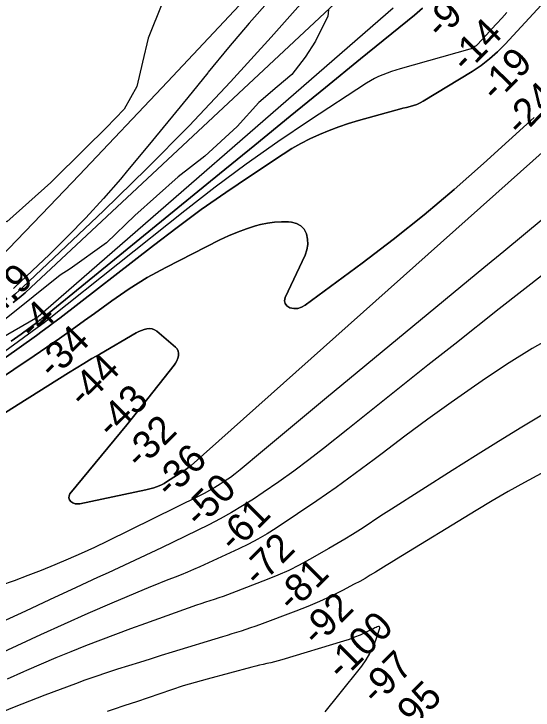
# Model space of a CAD drawing. Extents: x 3477039 to 3515015, y 546746 to 572297.
# Drawn here: x 3508171 to 3509416, y 558665 to 560333 of the extents above; entities that cross this region are included whole.
import ezdxf

# ---------------------------------------------------------------- set-up
doc = ezdxf.new("R2010")
doc.units = 0
for name, color, linetype in [('V-RIVR-EDGE', 7, 'Continuous'), ('V-RIVR-RANG', 7, 'Continuous'), ('V-SITE-VEGE', 7, 'Continuous'), ('V-TOPO-DPTH', 7, 'Continuous'), ('V-TOPO-MAJR', 7, 'Continuous'), ('V-TOPO-MINR', 7, 'Continuous'), ('V-TOPO-WATR', 7, 'Continuous')]:
    doc.layers.add(name, color=color, linetype=linetype)

msp = doc.modelspace()

# ---------------------------------------------------------------- linework, layer by layer
at = {"layer": 'V-RIVR-EDGE'}
msp.add_lwpolyline([(3508925, 560342.4), (3508923.8, 560327.1), (3508894.2, 560267.8), (3508869, 560229.2), (3508837, 560187.6), (3508802, 560158.3), (3508758.4, 560120.4), (3508706.2, 560063), (3508628.2, 559992.1), (3508565, 559942.6), (3508460.6, 559849.7), (3508392.4, 559784.3), (3508305.9, 559722.1), (3508281.9, 559706.8), (3508152.4, 559603), (3507963.9, 559450.2), (3507932, 559441.7), (3507911.2, 559431.4), (3507902.6, 559424), (3507906.8, 559413.6)], dxfattribs=at)
at = {"layer": 'V-SITE-VEGE'}
msp.add_lwpolyline([(3508526.7, 560360.4), (3508492.8, 560274.6), (3508478.7, 560216.9), (3508465.3, 560159.1), (3508435.3, 560104.4), (3508391.6, 560059.9), (3508342.8, 560011.1), (3508259.1, 559928.6), (3508153.6, 559834.7), (3508111.1, 559855.9), (3508041.3, 559896.2), (3508001.6, 559899.3), (3507943, 559894), (3507901.4, 559933.3), (3507858.3, 559976.3), (3507808.2, 560038.1), (3507745, 560104.3), (3507662.4, 560173.5), (3507614.2, 560209.3), (3507558.2, 560251.6), (3507512.6, 560345.2)], dxfattribs=at)
at = {"layer": 'V-TOPO-DPTH'}
for points in [[(3508110.3, 559482.1), (3508224.8, 559562.6), (3508238.9, 559572.7), (3508252.9, 559582.9), (3508266.8, 559593.3), (3508280.6, 559603.8), (3508505.2, 559778.2), (3508562.3, 559821.5), (3508620.1, 559863.9), (3508678.7, 559905.1), (3508738, 559945.3), (3508816.1, 559997), (3508837.2, 560010.2), (3508858.6, 560022.5), (3508880.7, 560033.7), (3508903.3, 560044.1), (3508926.3, 560053.5), (3508949.5, 560062.2), (3508973.1, 560070), (3508996.9, 560077.2), (3509086.9, 560102.5), (3509095.3, 560104.8), (3509103.7, 560107), (3509112.1, 560109), (3509120.6, 560111), (3509128.9, 560113.3), (3509137, 560116.1), (3509144.7, 560119.7), (3509152.3, 560123.8), (3509269.5, 560195.2), (3509290.9, 560209.5), (3509311.5, 560225), (3509330.7, 560242.1), (3509349, 560260.4), (3509950.7, 560912.6)], [(3508110.3, 559482.1), (3508224.8, 559562.6), (3508238.9, 559572.7), (3508252.9, 559582.9), (3508266.8, 559593.3), (3508280.6, 559603.8), (3508505.2, 559778.2), (3508562.3, 559821.5), (3508620.1, 559863.9), (3508678.7, 559905.1), (3508738, 559945.3), (3508816.1, 559997), (3508837.2, 560010.2), (3508858.6, 560022.5), (3508880.7, 560033.7), (3508903.3, 560044.1), (3508926.3, 560053.5), (3508949.5, 560062.2), (3508973.1, 560070), (3508996.9, 560077.2), (3509086.9, 560102.5), (3509095.3, 560104.8), (3509103.7, 560107), (3509112.1, 560109), (3509120.6, 560111), (3509128.9, 560113.3), (3509137, 560116.1), (3509144.7, 560119.7), (3509152.3, 560123.8), (3509269.5, 560195.2), (3509290.9, 560209.5), (3509311.5, 560225), (3509330.7, 560242.1), (3509349, 560260.4), (3509950.7, 560912.6)], [(3508964.2, 560380.8), (3508211.5, 559677.3), (3508197.8, 559665), (3508183.7, 559653), (3508169.2, 559641.6)], [(3508169.2, 559641.6), (3508183.7, 559653), (3508197.8, 559665), (3508211.5, 559677.3), (3508964.2, 560380.8)], [(3508785.4, 560368.2), (3508734.7, 560310.8), (3508685.3, 560252.3), (3508636.7, 560193.1), (3508635.5, 560191.5), (3508588, 560132.7), (3508540.2, 560074.1), (3508492, 560015.9), (3508443.4, 559957.9), (3508426.1, 559937.3), (3508385.3, 559890.5), (3508343.5, 559844.6), (3508300.2, 559800.2), (3508255.9, 559756.6), (3508173.3, 559678.2), (3508169.5, 559674.7)], [(3509150.8, 560346.4), (3509131, 560329.6), (3509002.1, 560225), (3508917.5, 560156.2), (3508832.9, 560087.5), (3508748.3, 560018.7), (3508663.8, 559949.8), (3508242.4, 559606.5), (3508238.8, 559603.6), (3508235.2, 559600.8), (3508231.5, 559598), (3508227.8, 559595.2), (3508187.8, 559565.8), (3508163.8, 559548.8)], [(3508163.8, 559548.8), (3508187.8, 559565.8), (3508227.8, 559595.2), (3508231.5, 559598), (3508235.2, 559600.8), (3508238.8, 559603.6), (3508242.4, 559606.5), (3508663.8, 559949.8), (3508748.3, 560018.7), (3508832.9, 560087.5), (3508917.5, 560156.2), (3509002.1, 560225), (3509131, 560329.6), (3509150.8, 560346.4)], [(3509418.6, 560084.5), (3509297.1, 559974.3), (3509226.3, 559912.1), (3509154.3, 559851.3), (3509080.5, 559792.7), (3509005.5, 559735.5), (3508869.3, 559634.8), (3508860.5, 559630.1), (3508851.5, 559627.2), (3508842, 559627), (3508832.2, 559628.5), (3508825.4, 559633.1), (3508820.9, 559638.7), (3508819.8, 559645.7), (3508821.1, 559653.8), (3508869.3, 559755.2), (3508873.5, 559767.7), (3508875.7, 559780.3), (3508875, 559793.1), (3508872.4, 559806), (3508866.4, 559816.8), (3508858.6, 559825.4), (3508848.4, 559830.8), (3508836.4, 559834.1), (3508829.4, 559834.6), (3508812.3, 559835), (3508795.3, 559834.3), (3508778.5, 559831.8), (3508761.8, 559828.1), (3508750.4, 559824.9), (3508728.3, 559818), (3508706.6, 559810.3), (3508685.3, 559801.4), (3508664.4, 559791.5), (3508534.9, 559725.7), (3508512.4, 559713.7), (3508490.2, 559701.2), (3508468.6, 559687.9), (3508447.2, 559674), (3508426.1, 559659.7), (3508405.2, 559645.1), (3508384.4, 559630.4), (3508363.8, 559615.5), (3508340.1, 559598.2), (3508310.2, 559576.7), (3508280.1, 559555.4), (3508249.8, 559534.4), (3508219.4, 559513.7), (3507921.5, 559313.7)], [(3507921.5, 559313.7), (3508219.4, 559513.7), (3508249.8, 559534.4), (3508280.1, 559555.4), (3508310.2, 559576.7), (3508340.1, 559598.2), (3508363.8, 559615.5), (3508384.4, 559630.4), (3508405.2, 559645.1), (3508426.1, 559659.7), (3508447.2, 559674), (3508468.6, 559687.9), (3508490.2, 559701.2), (3508512.4, 559713.7), (3508534.9, 559725.7), (3508664.4, 559791.5), (3508685.3, 559801.4), (3508706.6, 559810.3), (3508728.3, 559818), (3508750.4, 559824.9), (3508761.8, 559828.1), (3508778.5, 559831.8), (3508795.3, 559834.3), (3508812.3, 559835), (3508829.4, 559834.6), (3508836.4, 559834.1), (3508848.4, 559830.8), (3508858.6, 559825.4), (3508866.4, 559816.8), (3508872.4, 559806), (3508875, 559793.1), (3508875.7, 559780.3), (3508873.5, 559767.7), (3508869.3, 559755.2), (3508821.1, 559653.8), (3508819.8, 559645.7), (3508820.9, 559638.7), (3508825.4, 559633.1), (3508832.2, 559628.5), (3508842, 559627), (3508851.5, 559627.2), (3508860.5, 559630.1), (3508869.3, 559634.8), (3509005.5, 559735.5), (3509080.5, 559792.7), (3509154.3, 559851.3), (3509226.3, 559912.1), (3509297.1, 559974.3), (3509418.6, 560084.5)], [(3509481.6, 560040.2), (3508595.4, 559251), (3508591.4, 559247.5), (3508587.2, 559244.3), (3508582.9, 559241.2), (3508578.6, 559238.3), (3508536.5, 559211.5), (3508530.7, 559208.1), (3508524.9, 559205), (3508518.9, 559202.3), (3508512.7, 559199.8), (3508506.4, 559197.6), (3508500.1, 559195.6), (3508493.7, 559193.9), (3508487.2, 559192.4), (3508329, 559159.2), (3508323, 559158.8), (3508317.3, 559159.5), (3508311.9, 559161.6), (3508306.9, 559164.8), (3508303.8, 559169.1), (3508302.3, 559173.5), (3508303, 559178.1), (3508305.2, 559182.8), (3508441.6, 559348.7), (3508451.2, 559360.5), (3508460.7, 559372.3), (3508470.2, 559384.1), (3508479.6, 559396), (3508554.7, 559491.3), (3508558.2, 559496.5), (3508561.2, 559502), (3508563.5, 559507.8), (3508565.2, 559513.9), (3508565.5, 559519.7), (3508564.6, 559525.2), (3508561.9, 559530.1), (3508558.2, 559534.6), (3508513.2, 559572.8), (3508507.8, 559576.2), (3508502, 559578.5), (3508495.9, 559579.1), (3508489.5, 559578.5), (3508482.9, 559576.6), (3508476.5, 559574.4), (3508470.3, 559571.6), (3508464.3, 559568.5), (3508376.5, 559518), (3508357.5, 559506.9), (3508338.7, 559495.7), (3508320, 559484.3), (3508301.4, 559472.8), (3508180.8, 559397.1), (3508101.8, 559347.9)], [(3508101.8, 559347.9), (3508180.8, 559397.1), (3508301.4, 559472.8), (3508320, 559484.3), (3508338.7, 559495.7), (3508357.5, 559506.9), (3508376.5, 559518), (3508464.3, 559568.5), (3508470.3, 559571.6), (3508476.5, 559574.4), (3508482.9, 559576.6), (3508489.5, 559578.5), (3508495.9, 559579.1), (3508502, 559578.5), (3508507.8, 559576.2), (3508513.2, 559572.8), (3508558.2, 559534.6), (3508561.9, 559530.1), (3508564.6, 559525.2), (3508565.5, 559519.7), (3508565.2, 559513.9), (3508563.5, 559507.8), (3508561.2, 559502), (3508558.2, 559496.5), (3508554.7, 559491.3), (3508479.6, 559396), (3508470.2, 559384.1), (3508460.7, 559372.3), (3508451.2, 559360.5), (3508441.6, 559348.7), (3508305.2, 559182.8), (3508303, 559178.1), (3508302.3, 559173.5), (3508303.8, 559169.1), (3508306.9, 559164.8), (3508311.9, 559161.6), (3508317.3, 559159.5), (3508323, 559158.8), (3508329, 559159.2), (3508487.2, 559192.4), (3508493.7, 559193.9), (3508500.1, 559195.6), (3508506.4, 559197.6), (3508512.7, 559199.8), (3508518.9, 559202.3), (3508524.9, 559205), (3508530.7, 559208.1), (3508536.5, 559211.5), (3508578.6, 559238.3), (3508582.9, 559241.2), (3508587.2, 559244.3), (3508591.4, 559247.5), (3508595.4, 559251), (3509481.6, 560040.2)]]:
    msp.add_lwpolyline(points, dxfattribs=at)
at = {"layer": 'V-TOPO-MAJR'}
for points in [[(3509439.9, 559841.7), (3509392.5, 559802.8), (3509345.2, 559763.9), (3509297.9, 559724.9), (3508920.4, 559412.9), (3508882, 559381.1), (3508843.6, 559349.3), (3508805.2, 559317.4), (3508766.9, 559285.5), (3508713, 559240.5), (3508701.5, 559231.3), (3508689.8, 559222.4), (3508677.7, 559214), (3508665.4, 559205.9), (3508652.9, 559198.3), (3508640.1, 559190.9), (3508627.2, 559183.9), (3508614.1, 559177.3), (3508395.2, 559069.9), (3508363.8, 559054.9), (3508332.3, 559040.3), (3508300.5, 559026.4), (3508268.5, 559012.8), (3508236.3, 558999.8), (3508203.9, 558987.2), (3508171.3, 558975), (3508138.6, 558963.2)], [(3509047.6, 558864.4), (3509046.4, 558865), (3509044.7, 558865.1), (3509041.9, 558864.1), (3509039.2, 558863), (3509036.5, 558861.8), (3509033.8, 558860.6), (3509013.6, 558850.7), (3509000.7, 558844.8), (3508987.7, 558839.3), (3508974.4, 558834.4), (3508960.9, 558830), (3508813.5, 558785.3), (3508804.6, 558782.8), (3508795.7, 558780.4), (3508786.7, 558778.3), (3508777.6, 558776.4), (3508768.5, 558774.6), (3508759.5, 558772.6), (3508750.5, 558770.4), (3508741.5, 558768.1), (3508633.8, 558739.2), (3508605.3, 558731.2), (3508577, 558722.8), (3508548.9, 558713.7), (3508520.9, 558704.3), (3508492.9, 558694.6), (3508465, 558685), (3508437, 558675.6), (3508408.9, 558666.2), (3508394.1, 558661.4)], [(3508917.3, 558661.1), (3508950, 558701.2), (3509004.7, 558770.4), (3509015.1, 558785), (3509024.4, 558800.2), (3509032.1, 558816.2), (3509038.7, 558832.9), (3509048.3, 558861.5), (3509048.2, 558863.2), (3509047.6, 558864.4)]]:
    msp.add_lwpolyline(points, dxfattribs=at)
at = {"layer": 'V-TOPO-MINR'}
for points in [[(3509950.7, 560912.6), (3509349, 560260.4), (3509330.7, 560242.1), (3509311.5, 560225), (3509290.9, 560209.5), (3509269.5, 560195.2), (3509152.3, 560123.8), (3509144.7, 560119.7), (3509137, 560116.1), (3509128.9, 560113.3), (3509120.6, 560111), (3509112.1, 560109), (3509103.7, 560107), (3509095.3, 560104.8), (3509086.9, 560102.5), (3508996.9, 560077.2), (3508973.1, 560070), (3508949.5, 560062.2), (3508926.3, 560053.5), (3508903.3, 560044.1), (3508880.7, 560033.7), (3508858.6, 560022.5), (3508837.2, 560010.2), (3508816.1, 559997), (3508738, 559945.3), (3508678.7, 559905.1), (3508620.1, 559863.9), (3508562.3, 559821.5), (3508505.2, 559778.2), (3508280.6, 559603.8), (3508266.8, 559593.3), (3508252.9, 559582.9), (3508238.9, 559572.7), (3508224.8, 559562.6), (3508110.3, 559482.1)], [(3508883.7, 560537.2), (3508539.2, 560170.5), (3508468.6, 560095.7), (3508397.9, 560021), (3508327, 559946.6), (3508255.9, 559872.3), (3508138.4, 559749.9)], [(3508954.7, 560465.4), (3508788, 560277.4), (3508690.5, 560170.3), (3508591.2, 560064.9), (3508489.2, 559962.1), (3508385.4, 559861), (3508192.3, 559677.8), (3508183.6, 559669.9), (3508174.6, 559662.2), (3508165.4, 559654.8)], [(3508785.4, 560368.2), (3508734.7, 560310.8), (3508685.3, 560252.3), (3508636.7, 560193.1), (3508635.5, 560191.5), (3508588, 560132.7), (3508540.2, 560074.1), (3508492, 560015.9), (3508443.4, 559957.9), (3508426.1, 559937.3), (3508385.3, 559890.5), (3508343.5, 559844.6), (3508300.2, 559800.2), (3508255.9, 559756.6), (3508173.3, 559678.2), (3508169.5, 559674.7)], [(3509080.4, 560346.4), (3508229, 559607.2), (3508228.9, 559607.1), (3508227.9, 559606.4), (3508225.6, 559604.9), (3508223.6, 559603.7), (3508222.9, 559603.4), (3507947.1, 559444)], [(3509150.8, 560346.4), (3509131, 560329.6), (3509002.1, 560225), (3508917.5, 560156.2), (3508832.9, 560087.5), (3508748.3, 560018.7), (3508663.8, 559949.8), (3508242.4, 559606.5), (3508238.8, 559603.6), (3508235.2, 559600.8), (3508231.5, 559598), (3508227.8, 559595.2), (3508187.8, 559565.8), (3508163.8, 559548.8)], [(3509352.7, 560336.6), (3509340.7, 560323), (3509328.5, 560309.5), (3509316.3, 560296.1), (3509304, 560282.7), (3509281.7, 560258.7), (3509279.1, 560256.4), (3509277.8, 560255.3), (3509276.3, 560254.4), (3509268.5, 560249.6), (3509266.8, 560248.8), (3509263.8, 560248), (3509097.2, 560200.9), (3509086.6, 560197.8), (3509076.1, 560194.5), (3509065.6, 560190.9), (3509055.2, 560187.1), (3509045.1, 560182.9), (3509035.1, 560178.2), (3509025.5, 560172.9), (3509016, 560167.1), (3508879.9, 560077.8), (3508803.3, 560026.1), (3508727.8, 559973), (3508653.7, 559917.8), (3508580.6, 559861.2), (3508259.3, 559605.4), (3508251.2, 559599.1), (3508243.1, 559592.8), (3508234.8, 559586.6), (3508226.5, 559580.6), (3508148.6, 559524.4)], [(3509418.6, 560084.5), (3509297.1, 559974.3), (3509226.3, 559912.1), (3509154.3, 559851.3), (3509080.5, 559792.7), (3509005.5, 559735.5), (3508869.3, 559634.8), (3508860.5, 559630.1), (3508851.5, 559627.2), (3508842, 559627), (3508832.2, 559628.5), (3508825.4, 559633.1), (3508820.9, 559638.7), (3508819.8, 559645.7), (3508821.1, 559653.8), (3508869.3, 559755.2), (3508873.5, 559767.7), (3508875.7, 559780.3), (3508875, 559793.1), (3508872.4, 559806), (3508866.4, 559816.8), (3508858.6, 559825.4), (3508848.4, 559830.8), (3508836.4, 559834.1), (3508829.4, 559834.6), (3508812.3, 559835), (3508795.3, 559834.3), (3508778.5, 559831.8), (3508761.8, 559828.1), (3508750.4, 559824.9), (3508728.3, 559818), (3508706.6, 559810.3), (3508685.3, 559801.4), (3508664.4, 559791.5), (3508534.9, 559725.7), (3508512.4, 559713.7), (3508490.2, 559701.2), (3508468.6, 559687.9), (3508447.2, 559674), (3508426.1, 559659.7), (3508405.2, 559645.1), (3508384.4, 559630.4), (3508363.8, 559615.5), (3508340.1, 559598.2), (3508310.2, 559576.7), (3508280.1, 559555.4), (3508249.8, 559534.4), (3508219.4, 559513.7), (3507921.5, 559313.7)], [(3509481.6, 560040.2), (3508595.4, 559251), (3508591.4, 559247.5), (3508587.2, 559244.3), (3508582.9, 559241.2), (3508578.6, 559238.3), (3508536.5, 559211.5), (3508530.7, 559208.1), (3508524.9, 559205), (3508518.9, 559202.3), (3508512.7, 559199.8), (3508506.4, 559197.6), (3508500.1, 559195.6), (3508493.7, 559193.9), (3508487.2, 559192.4), (3508329, 559159.2), (3508323, 559158.8), (3508317.3, 559159.5), (3508311.9, 559161.6), (3508306.9, 559164.8), (3508303.8, 559169.1), (3508302.3, 559173.5), (3508303, 559178.1), (3508305.2, 559182.8), (3508441.6, 559348.7), (3508451.2, 559360.5), (3508460.7, 559372.3), (3508470.2, 559384.1), (3508479.6, 559396), (3508554.7, 559491.3), (3508558.2, 559496.5), (3508561.2, 559502), (3508563.5, 559507.8), (3508565.2, 559513.9), (3508565.5, 559519.7), (3508564.6, 559525.2), (3508561.9, 559530.1), (3508558.2, 559534.6), (3508513.2, 559572.8), (3508507.8, 559576.2), (3508502, 559578.5), (3508495.9, 559579.1), (3508489.5, 559578.5), (3508482.9, 559576.6), (3508476.5, 559574.4), (3508470.3, 559571.6), (3508464.3, 559568.5), (3508376.5, 559518), (3508357.5, 559506.9), (3508338.7, 559495.7), (3508320, 559484.3), (3508301.4, 559472.8), (3508180.8, 559397.1), (3508101.8, 559347.9)], [(3509443.3, 559711.1), (3509388.9, 559668.7), (3509334.6, 559626.1), (3509227.9, 559541.9), (3509163.6, 559491.2), (3509099.4, 559440.3), (3509035.3, 559389.3), (3508971.3, 559338.2), (3508913.5, 559292), (3508878.1, 559264.4), (3508842.2, 559237.5), (3508805.6, 559211.5), (3508768.6, 559186.1), (3508745.3, 559170.6), (3508719.2, 559154), (3508692.8, 559138.1), (3508665.7, 559123.2), (3508638.2, 559109.1), (3508524.5, 559053.7), (3508499.1, 559041.4), (3508473.6, 559029.4), (3508448, 559017.5), (3508422.3, 559005.8), (3508396.6, 558994.2), (3508371, 558982.5), (3508345.4, 558970.6), (3508319.8, 558958.7), (3508256.2, 558928.9), (3508198.8, 558902.1), (3508141.3, 558875.5)], [(3509470.3, 559563.4), (3509413.6, 559531.2), (3509358.3, 559496.8), (3509303.8, 559460.8), (3509275, 559440.9), (3509218.9, 559401.7), (3509163.3, 559361.8), (3509108.2, 559321.2), (3509053.6, 559280.1), (3509034.4, 559265.4), (3508989.3, 559231.7), (3508943.7, 559198.5), (3508897.4, 559166.3), (3508850.8, 559134.8), (3508799.6, 559100.9), (3508777.9, 559087.3), (3508755.7, 559074.3), (3508733.1, 559062.4), (3508710, 559051.1), (3508616.2, 559008.2), (3508601.6, 559001.7), (3508587, 558995.4), (3508572.2, 558989.4), (3508557.4, 558983.6), (3508542.5, 558977.9), (3508527.7, 558972), (3508512.9, 558966), (3508498.2, 558959.9), (3508405.7, 558920.8), (3508348.4, 558896.2), (3508291.4, 558871.1), (3508234.6, 558845.5), (3508178, 558819.3), (3508122.1, 558793.1)], [(3509444.7, 559376.7), (3509388.6, 559342.9), (3509332.7, 559308.8), (3509277.2, 559274.1), (3509221.8, 559239.2), (3509075.9, 559146), (3509057.3, 559134.1), (3509038.7, 559122.1), (3509020.1, 559110), (3509001.5, 559097.9), (3508982.9, 559085.9), (3508964.1, 559074.2), (3508945.1, 559062.9), (3508925.9, 559051.8), (3508879.5, 559025.6), (3508854.7, 559012.3), (3508829.6, 558999.7), (3508803.9, 558988.3), (3508777.9, 558977.6), (3508693.6, 558945), (3508683.1, 558941.1), (3508672.6, 558937.3), (3508661.9, 558933.7), (3508651.2, 558930.2), (3508640.5, 558926.8), (3508629.9, 558923.3), (3508619.2, 558919.7), (3508608.6, 558916), (3508486.3, 558872.4), (3508450.2, 558859.4), (3508414.3, 558846.1), (3508378.4, 558832.5), (3508342.7, 558818.6), (3508307, 558804.4), (3508271.6, 558789.9), (3508236.3, 558774.9), (3508201.1, 558759.7), (3508193.5, 558756.4), (3508154.7, 558739.1)], [(3509434.8, 559231.6), (3509395.3, 559210.4), (3509356.1, 559188.6), (3509317.4, 559166.1), (3509278.9, 559143), (3509088.2, 559026.4), (3509075.7, 559018.7), (3509063.1, 559011), (3509050.6, 559003.2), (3509038, 558995.5), (3509025.4, 558987.9), (3509012.7, 558980.4), (3508999.9, 558973.3), (3508986.9, 558966.3), (3508958.7, 558951.5), (3508931.2, 558937.8), (3508903.5, 558924.9), (3508875.3, 558913), (3508846.8, 558901.8), (3508759.8, 558869.6), (3508748.8, 558865.6), (3508737.8, 558861.8), (3508726.7, 558858), (3508715.6, 558854.4), (3508704.5, 558850.9), (3508693.3, 558847.4), (3508682.2, 558843.9), (3508671, 558840.5), (3508550.3, 558803.5), (3508524.1, 558795.4), (3508497.8, 558787.3), (3508471.5, 558779.3), (3508445.2, 558771.2), (3508419, 558762.9), (3508392.9, 558754.4), (3508366.9, 558745.5), (3508341, 558736.4), (3508318.5, 558728.2), (3508281.5, 558714.6), (3508244.6, 558700.7), (3508207.9, 558686.3), (3508171.3, 558671.6), (3508044, 558619.7)]]:
    msp.add_lwpolyline(points, dxfattribs=at)
at = {"layer": 'V-TOPO-WATR'}
msp.add_lwpolyline([(3508964.2, 560380.8), (3508211.5, 559677.3), (3508197.8, 559665), (3508183.7, 559653), (3508169.2, 559641.6)], dxfattribs=at)

# ---------------------------------------------------------------- texts
at = {"layer": 'V-RIVR-RANG'}
for s, rotation, p in [('-9', 45.5904, (3509195.1, 560270.3)), ('-14', 45.5904, (3509255.7, 560189.2)), ('-19', 45.5904, (3509327, 560119.1)), ('-24', 45.5904, (3509386.4, 560036.9)), ('14.9', 44.4983, (3508097.1, 559571.1)), ('-4', 44.7786, (3508217.5, 559548.9)), ('-34', 44.7786, (3508264.6, 559454.7)), ('-44', 44.7786, (3508337.5, 559386.1)), ('-43', 44.7786, (3508405.3, 559312.6)), ('-32', 44.7786, (3508473.3, 559239.2)), ('-36', 44.7786, (3508545.4, 559169.9)), ('-50', 44.7786, (3508616.2, 559099.3)), ('-61', 44.7786, (3508698.5, 559040)), ('-72', 44.7786, (3508756.6, 558956.8)), ('-81', 44.7786, (3508838.3, 558897)), ('-92', 44.7786, (3508897.5, 558814.8)), ('-100', 44.7786, (3508957.4, 558733.5)), ('-97', 44.7786, (3509039.7, 558674.2)), ('-95', 44.7786, (3509109, 558602.1))]:
    msp.add_text(s, height=67, rotation=rotation, dxfattribs=at).set_placement(p)

doc.saveas('drawing.dxf')
